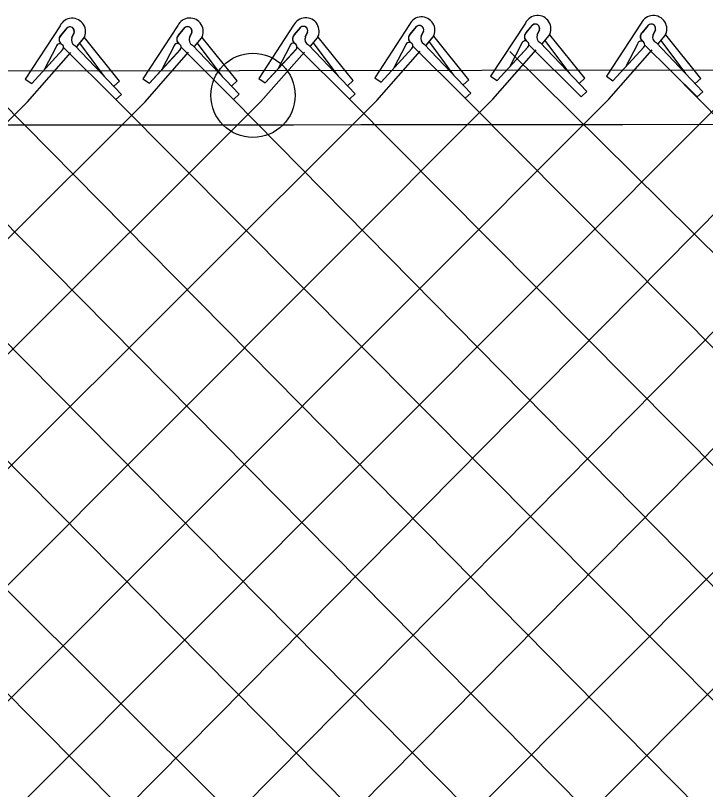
# Model space of a CAD drawing. Extents: x 0 to 2.85, y -0.1 to 1.83.
# Drawn here: x 0.9196 to 0.9676, y 0.8737 to 0.9275 of the extents above; entities that cross this region are included whole.
import ezdxf

# ---------------------------------------------------------------- set-up
doc = ezdxf.new("R2010")
doc.units = 0
doc.layers.add('sb_Chainlink Fence', color=7, linetype='Continuous')
doc.layers.add('sb_Existing Structural Steel', color=7, linetype='Continuous')

msp = doc.modelspace()

# ---------------------------------------------------------------- linework, layer by layer
at = {"layer": 'sb_Chainlink Fence'}
for p, q in [((0.9226975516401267, 0.9267677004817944), (0.9202802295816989, 0.9230662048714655)), ((0.9227486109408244, 0.9260991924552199), (0.9231909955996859, 0.9266285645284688)), ((0.9308777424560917, 0.9267815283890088), (0.9284604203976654, 0.9230800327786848)), ((0.9309288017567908, 0.9261130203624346), (0.9313711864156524, 0.9266423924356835)), ((0.9389312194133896, 0.9268028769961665), (0.9365138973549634, 0.9231013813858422)), ((0.9389822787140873, 0.9261343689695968), (0.9394246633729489, 0.9266637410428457)), ((0.9393837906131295, 0.9266202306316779), (0.9389822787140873, 0.9261343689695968)), ((0.9469852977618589, 0.9268612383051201), (0.9445679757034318, 0.9231597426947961)), ((0.9470363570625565, 0.9261927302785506), (0.9474787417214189, 0.9267221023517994)), ((0.9474378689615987, 0.9266785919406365), (0.9470363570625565, 0.9261927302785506)), ((0.9550472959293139, 0.9269626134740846), (0.9526299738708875, 0.9232611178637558)), ((0.9550983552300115, 0.9262941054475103), (0.9555407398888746, 0.9268234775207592)), ((0.9554998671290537, 0.9267799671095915), (0.9550983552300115, 0.9262941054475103)), ((0.9631041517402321, 0.9269596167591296), (0.9606868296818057, 0.9232581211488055)), ((0.9631552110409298, 0.9262911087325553), (0.9635975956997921, 0.9268204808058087)), ((0.9635567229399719, 0.9267769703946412), (0.9631552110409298, 0.9262911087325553)), ((0.9231501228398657, 0.9265850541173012), (0.9227486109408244, 0.9260991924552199)), ((0.9236736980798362, 0.926302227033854), (0.923511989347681, 0.9259470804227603)), ((0.9235125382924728, 0.9259596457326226), (0.9236734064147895, 0.9262941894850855)), ((0.931330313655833, 0.9265988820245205), (0.9309288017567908, 0.9261130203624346)), ((0.9318538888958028, 0.9263160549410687), (0.9316921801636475, 0.9259609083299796)), ((0.9316927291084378, 0.9259734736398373), (0.9318535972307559, 0.926308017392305)), ((0.9399073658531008, 0.9263374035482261), (0.9397456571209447, 0.925982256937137)), ((0.9397462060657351, 0.9259948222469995), (0.9399070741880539, 0.9263293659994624)), ((0.9479614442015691, 0.9263957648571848), (0.9477997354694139, 0.9260406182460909)), ((0.9478002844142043, 0.9260531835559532), (0.9479611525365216, 0.9263877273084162)), ((0.9486781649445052, 0.9260645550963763), (0.9487088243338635, 0.9261375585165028)), ((0.9560234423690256, 0.9264971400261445), (0.9558617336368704, 0.9261419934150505)), ((0.9558622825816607, 0.926154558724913), (0.9560231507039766, 0.9264891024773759)), ((0.956211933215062, 0.9255088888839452), (0.9567040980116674, 0.9260976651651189)), ((0.9562184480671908, 0.9255178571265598), (0.9567065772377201, 0.9260997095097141)), ((0.9567040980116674, 0.9260976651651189), (0.9567401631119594, 0.9261659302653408)), ((0.9567401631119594, 0.9261659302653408), (0.9567708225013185, 0.9262389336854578)), ((0.9591803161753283, 0.9231191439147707), (0.9567517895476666, 0.9261413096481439)), ((0.9640802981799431, 0.926494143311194), (0.9639185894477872, 0.9261389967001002)), ((0.9639191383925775, 0.9261515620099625), (0.9640800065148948, 0.9264861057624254)), ((0.9642687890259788, 0.92550589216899), (0.9647609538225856, 0.9260946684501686)), ((0.964275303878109, 0.9255148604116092), (0.9647634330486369, 0.926096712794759)), ((0.9647609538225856, 0.9260946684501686), (0.9647970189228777, 0.9261629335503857)), ((0.9647970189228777, 0.9261629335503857), (0.9648276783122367, 0.9262359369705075)), ((0.9672371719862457, 0.9231161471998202), (0.9648086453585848, 0.9261383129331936)), ((0.9238621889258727, 0.9253139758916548), (0.924354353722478, 0.9259027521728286)), ((0.9238687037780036, 0.9253229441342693), (0.9243568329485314, 0.9259047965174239)), ((0.9257898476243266, 0.9232508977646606), (0.92408083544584, 0.9255520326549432)), ((0.924354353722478, 0.9259027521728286), (0.9243904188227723, 0.9259710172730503)), ((0.9243904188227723, 0.9259710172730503), (0.9244210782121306, 0.9260440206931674)), ((0.9268305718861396, 0.9229242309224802), (0.9244020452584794, 0.9259463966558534)), ((0.9320423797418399, 0.9253278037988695), (0.9325345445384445, 0.9259165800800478)), ((0.9320488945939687, 0.9253367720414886), (0.9325370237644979, 0.9259186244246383)), ((0.9339700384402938, 0.9232647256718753), (0.9322610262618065, 0.9255658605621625)), ((0.9325345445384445, 0.9259165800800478), (0.9325706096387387, 0.925984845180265)), ((0.9325706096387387, 0.925984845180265), (0.9326012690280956, 0.9260578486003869)), ((0.935010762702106, 0.9229380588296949), (0.9325822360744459, 0.9259602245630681)), ((0.9400958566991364, 0.9253491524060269), (0.9405880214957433, 0.9259379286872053)), ((0.9401023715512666, 0.9253581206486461), (0.9405905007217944, 0.925939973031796)), ((0.9420235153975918, 0.9232860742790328), (0.9403145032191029, 0.9255872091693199)), ((0.9405880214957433, 0.9259379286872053), (0.9406240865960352, 0.9260061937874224)), ((0.9406240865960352, 0.9260061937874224), (0.9406547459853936, 0.9260791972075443)), ((0.9430642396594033, 0.9229594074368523), (0.9406357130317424, 0.9259815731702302)), ((0.9481499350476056, 0.9254075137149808), (0.948642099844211, 0.9259962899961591)), ((0.9481564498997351, 0.9254164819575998), (0.9486445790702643, 0.9259983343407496)), ((0.9500775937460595, 0.9233444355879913), (0.9483685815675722, 0.9256455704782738)), ((0.948642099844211, 0.9259962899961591), (0.9486781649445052, 0.9260645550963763)), ((0.9511183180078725, 0.9230177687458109), (0.9486897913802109, 0.9260399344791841)), ((0.9560763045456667, 0.9256037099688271), (0.9593194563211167, 0.9221938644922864)), ((0.9581395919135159, 0.9234458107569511), (0.9564305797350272, 0.9257469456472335)), ((0.9641331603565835, 0.9256007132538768), (0.9673763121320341, 0.9221908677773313)), ((0.9661964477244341, 0.9234428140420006), (0.9644874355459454, 0.9257439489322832)), ((0.9207277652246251, 0.9227638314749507), (0.9228854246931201, 0.9251124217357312)), ((0.9207277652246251, 0.9227638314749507), (0.922871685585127, 0.9250986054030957)), ((0.9224277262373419, 0.9253107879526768), (0.9216241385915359, 0.9237550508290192)), ((0.9229295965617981, 0.9252621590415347), (0.9265757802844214, 0.9216382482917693)), ((0.9237265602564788, 0.9254087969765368), (0.9269697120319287, 0.921998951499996)), ((0.9289079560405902, 0.92277765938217), (0.9310656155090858, 0.9251262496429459)), ((0.9289079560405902, 0.92277765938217), (0.9310518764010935, 0.9251124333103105)), ((0.9306079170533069, 0.9253246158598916), (0.9298043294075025, 0.9237688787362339)), ((0.9311097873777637, 0.925275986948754), (0.9347559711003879, 0.921652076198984)), ((0.9319067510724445, 0.9254226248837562), (0.9351499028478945, 0.9220127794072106)), ((0.9369614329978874, 0.9227990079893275), (0.9391190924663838, 0.925147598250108)), ((0.9369614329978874, 0.9227990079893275), (0.9391053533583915, 0.9251337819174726)), ((0.9386613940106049, 0.925345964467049), (0.9378578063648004, 0.9237902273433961)), ((0.9391632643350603, 0.9252973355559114), (0.9428094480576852, 0.9216734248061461)), ((0.9399602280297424, 0.9254439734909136), (0.943203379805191, 0.9220341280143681)), ((0.9447202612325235, 0.9215729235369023), (0.9477378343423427, 0.9250062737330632)), ((0.9450155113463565, 0.9228573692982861), (0.947173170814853, 0.9252059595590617)), ((0.9450155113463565, 0.9228573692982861), (0.9471594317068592, 0.9251921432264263)), ((0.9467154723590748, 0.9254043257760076), (0.9459118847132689, 0.92384858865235)), ((0.9472173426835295, 0.9253556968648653), (0.9508635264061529, 0.9217317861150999)), ((0.9480143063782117, 0.9255023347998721), (0.9512574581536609, 0.9220924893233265)), ((0.9527822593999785, 0.9216742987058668), (0.9557998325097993, 0.9251076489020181)), ((0.9530775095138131, 0.9229587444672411), (0.955235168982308, 0.9253073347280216)), ((0.9530775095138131, 0.9229587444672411), (0.9552214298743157, 0.9252935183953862)), ((0.9547774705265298, 0.9255057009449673), (0.9539738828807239, 0.9239499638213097)), ((0.955279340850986, 0.9254570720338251), (0.9589255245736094, 0.9218331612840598)), ((0.960839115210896, 0.9216713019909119), (0.963856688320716, 0.9251046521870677)), ((0.9611343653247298, 0.9229557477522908), (0.9632920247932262, 0.9253043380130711)), ((0.9611343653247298, 0.9229557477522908), (0.9632782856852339, 0.9252905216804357)), ((0.9628343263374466, 0.9255027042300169), (0.9620307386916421, 0.9239469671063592)), ((0.9633361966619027, 0.9254540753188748), (0.9669823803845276, 0.9218301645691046)), ((0.8815435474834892, 0.9248578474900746), (0.9938815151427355, 0.8129923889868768)), ((0.9204325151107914, 0.9214793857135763), (0.9234500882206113, 0.9249127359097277)), ((0.9286127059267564, 0.9214932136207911), (0.931630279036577, 0.9249265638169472)), ((0.9366661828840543, 0.9215145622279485), (0.9396837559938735, 0.9249479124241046)), ((0.9539706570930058, 0.9249798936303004), (1.06732227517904, 0.8127514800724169)), ((0.861598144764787, 0.8142026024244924), (0.9715106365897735, 0.9242823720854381)), ((0.9651592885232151, 0.9236421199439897), (1.075963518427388, 0.8110782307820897)), ((0.9202802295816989, 0.9230662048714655), (0.9207277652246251, 0.9227638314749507)), ((0.9268305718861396, 0.9229242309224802), (0.9264366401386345, 0.9225635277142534)), ((0.9284604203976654, 0.9230800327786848), (0.9289079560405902, 0.92277765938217)), ((0.935010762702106, 0.9229380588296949), (0.9346168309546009, 0.9225773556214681)), ((0.9365138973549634, 0.9231013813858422), (0.9369614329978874, 0.9227990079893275)), ((0.9430642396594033, 0.9229594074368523), (0.9426703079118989, 0.9225987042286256)), ((0.9445679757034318, 0.9231597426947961), (0.9450155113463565, 0.9228573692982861)), ((0.9511183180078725, 0.9230177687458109), (0.9507243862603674, 0.9226570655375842)), ((0.9526299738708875, 0.9232611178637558), (0.9530775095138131, 0.9229587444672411)), ((0.9591803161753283, 0.9231191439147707), (0.9587863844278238, 0.9227584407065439)), ((0.9606868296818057, 0.9232581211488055), (0.9611343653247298, 0.9229557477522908)), ((0.9672371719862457, 0.9231161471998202), (0.9668432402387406, 0.9227554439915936)), ((0.9269697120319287, 0.921998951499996), (0.9265757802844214, 0.9216382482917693)), ((0.9351499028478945, 0.9220127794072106), (0.9347559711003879, 0.921652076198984)), ((0.943203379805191, 0.9220341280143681), (0.9428094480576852, 0.9216734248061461)), ((0.9512574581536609, 0.9220924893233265), (0.9508635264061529, 0.9217317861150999)), ((0.9593194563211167, 0.9221938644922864), (0.9589255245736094, 0.9218331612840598)), ((0.9673763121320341, 0.9221908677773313), (0.9669823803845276, 0.9218301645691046)), ((0.8128591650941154, 0.8141471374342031), (0.9204325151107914, 0.9214793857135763)), ((0.8209134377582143, 0.8141305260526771), (0.9286127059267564, 0.9214932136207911)), ((0.8289758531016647, 0.814070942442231), (0.9366661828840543, 0.9215145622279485)), ((0.8370325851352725, 0.8141157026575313), (0.9447202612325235, 0.9215729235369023)), ((0.8454903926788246, 0.814198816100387), (0.9527822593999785, 0.9216742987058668)), ((0.8535438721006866, 0.8142192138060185), (0.960839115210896, 0.9216713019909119)), ((0.8696605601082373, 0.8141430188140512), (0.9759565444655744, 0.9215450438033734)), ((0.8777172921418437, 0.8141877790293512), (0.9840108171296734, 0.9215616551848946)), ((0.8782183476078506, 0.9214299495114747), (0.9847225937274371, 0.8142274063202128)), ((0.885424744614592, 0.8138357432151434), (0.9920732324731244, 0.9216212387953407)), ((0.8943500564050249, 0.9214454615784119), (1.0026422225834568, 0.8120760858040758)), ((0.9024041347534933, 0.9215038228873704), (1.0114029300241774, 0.8113191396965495)), ((0.9104661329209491, 0.9216051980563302), (1.018861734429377, 0.811970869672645)), ((0.9185229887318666, 0.9216022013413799), (1.0267264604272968, 0.811970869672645)), ((0.9265757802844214, 0.9216382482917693), (1.0350391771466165, 0.8125684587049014)), ((0.9347559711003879, 0.921652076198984), (1.042953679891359, 0.8117716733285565)), ((0.9428094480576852, 0.9216734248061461), (1.0514938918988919, 0.8121426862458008)), ((0.9508635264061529, 0.9217317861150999), (1.0580146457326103, 0.8138856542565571)), ((0.8938860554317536, 0.8143379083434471), (1.0001554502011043, 0.9209135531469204)), ((0.9019395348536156, 0.8143583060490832), (1.0082083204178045, 0.9209078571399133))]:
    msp.add_line(p, q, dxfattribs=at)
msp.add_lwpolyline([(0.7556648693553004, 0.9197000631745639), (1.099263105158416, 0.9200467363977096), (1.1229582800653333, 0.9201215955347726), (1.1326086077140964, 0.920167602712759)], dxfattribs=at)
for centre, radius, start, end in [((0.9235381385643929, 0.926357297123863), 0.0009354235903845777, 331.07013048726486, 153.97678331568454), ((0.9317183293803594, 0.9263711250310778), 0.0009354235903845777, 331.07013048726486, 153.97678331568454), ((0.9397718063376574, 0.9263924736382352), 0.0009354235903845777, 331.07013048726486, 153.97678331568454), ((0.9478258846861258, 0.926450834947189), 0.0009354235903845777, 331.07013048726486, 153.97678331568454), ((0.9558878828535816, 0.9265522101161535), 0.0009354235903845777, 331.07013048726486, 153.97678331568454), ((0.9639447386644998, 0.9265492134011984), 0.0009354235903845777, 331.07013048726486, 153.97678331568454), ((0.9233839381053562, 0.9263918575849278), 0.0003033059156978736, 342.81175570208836, 140.43380871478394), ((0.9233850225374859, 0.9263933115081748), 0.00030494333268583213, 341.0313574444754, 129.51439849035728), ((0.9315641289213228, 0.9264056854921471), 0.0003033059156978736, 342.81175570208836, 140.43380871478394), ((0.9315652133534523, 0.9264071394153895), 0.00030494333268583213, 341.0313574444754, 129.51439849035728), ((0.9396176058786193, 0.9264270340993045), 0.0003033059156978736, 342.81175570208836, 140.43380871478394), ((0.9396186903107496, 0.9264284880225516), 0.00030494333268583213, 341.0313574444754, 129.51439849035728), ((0.9476716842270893, 0.9264853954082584), 0.0003033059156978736, 342.81175570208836, 140.43380871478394), ((0.9476727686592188, 0.9264868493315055), 0.00030494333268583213, 341.0313574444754, 129.51439849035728), ((0.9557336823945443, 0.926586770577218), 0.0003033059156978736, 342.81175570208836, 140.43380871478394), ((0.9557347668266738, 0.9265882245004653), 0.00030494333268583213, 341.0313574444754, 129.51439849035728), ((0.9637905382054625, 0.9265837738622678), 0.0003033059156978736, 342.81175570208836, 140.43380871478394), ((0.963791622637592, 0.9265852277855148), 0.00030494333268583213, 341.0313574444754, 129.51439849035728), ((0.9230200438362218, 0.9258177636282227), 0.0003909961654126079, 133.96418530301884, 232.53135776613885), ((0.9312002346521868, 0.9258315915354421), 0.0003909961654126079, 133.96418530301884, 232.53135776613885), ((0.9392432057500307, 0.92585242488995), 0.0003843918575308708, 140.4986600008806, 233.30225261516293), ((0.9392537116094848, 0.9258529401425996), 0.0003909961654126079, 133.96418530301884, 232.53135776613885), ((0.9472972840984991, 0.9259107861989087), 0.0003843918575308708, 140.4986600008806, 233.30225261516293), ((0.9473077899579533, 0.9259113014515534), 0.0003909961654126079, 133.96418530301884, 232.53135776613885), ((0.9553592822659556, 0.9260121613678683), 0.0003843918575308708, 140.4986600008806, 233.30225261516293), ((0.9553697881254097, 0.9260126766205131), 0.0003909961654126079, 133.96418530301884, 232.53135776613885), ((0.9562502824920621, 0.925984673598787), 0.00041880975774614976, 156.78028482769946, 245.4548333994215), ((0.9634161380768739, 0.9260091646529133), 0.0003843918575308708, 140.4986600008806, 233.30225261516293), ((0.9634266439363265, 0.9260096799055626), 0.0003909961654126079, 133.96418530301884, 232.53135776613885), ((0.9643071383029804, 0.9259816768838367), 0.00041880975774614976, 156.78028482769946, 245.4548333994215), ((0.9230095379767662, 0.9258172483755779), 0.0003843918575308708, 140.4986600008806, 233.30225261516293), ((0.923900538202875, 0.9257897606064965), 0.00041880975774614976, 156.78028482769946, 245.4548333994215), ((0.9311897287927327, 0.9258310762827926), 0.0003843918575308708, 140.4986600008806, 233.30225261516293), ((0.93208072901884, 0.9258035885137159), 0.00041880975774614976, 156.78028482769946, 245.4548333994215), ((0.9389135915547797, 0.9253031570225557), 0.00025580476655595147, 319.318461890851, 170.3665589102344), ((0.940134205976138, 0.9258249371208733), 0.00041880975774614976, 156.78028482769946, 245.4548333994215), ((0.946967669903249, 0.9253615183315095), 0.00025580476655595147, 319.318461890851, 170.3665589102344), ((0.9481882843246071, 0.9258832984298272), 0.00041880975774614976, 156.78028482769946, 245.4548333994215), ((0.9550296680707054, 0.9254628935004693), 0.00025580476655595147, 319.318461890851, 170.3665589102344), ((0.9630865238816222, 0.9254598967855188), 0.00025580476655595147, 319.318461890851, 170.3665589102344), ((0.9226799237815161, 0.9252679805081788), 0.00025580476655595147, 319.318461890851, 170.3665589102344), ((0.9308601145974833, 0.9252818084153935), 0.00025580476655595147, 319.318461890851, 170.3665589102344)]:
    msp.add_arc(centre, radius, start, end, dxfattribs=at)
at = {"layer": 'sb_Existing Structural Steel'}
msp.add_line((0.7463728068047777, 0.9233474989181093), (1.8783968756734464, 0.9252310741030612), dxfattribs=at)
msp.add_lwpolyline([(1.8783743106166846, 0.9214564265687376), (1.2151944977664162, 0.9203057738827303), (1.099263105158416, 0.9200467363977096), (0.7389309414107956, 0.9196901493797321)], dxfattribs=at)
msp.add_circle((0.9361073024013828, 0.9219359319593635), 0.002929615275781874, dxfattribs=at)

doc.saveas('drawing.dxf')
